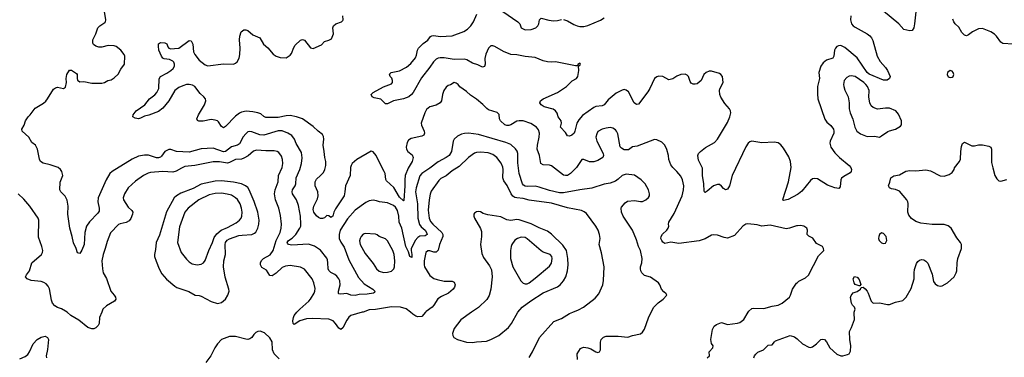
# Model space of a CAD drawing. Header units: inches. Extents: x 1834610 to 2027685, y 642842 to 774116.
# Tile 333 of 632: x 1932317 to 1942044, y 709556 to 712891. Entities that reach past the tile are written whole.
import ezdxf

# ---------------------------------------------------------------- set-up
doc = ezdxf.new("R2010")
doc.units = ezdxf.units.IN
doc.header["$MEASUREMENT"] = 0
for name, color, linetype in [('B9730', 7, 'Continuous'), ('B9731', 7, 'Continuous'), ('B9740', 7, 'Continuous'), ('B9741', 7, 'Continuous')]:
    doc.layers.add(name, color=color, linetype=linetype)

msp = doc.modelspace()

# ---------------------------------------------------------------- linework, layer by layer
at = {"layer": 'B9730', "color": 5}
for points, elevation in [([(1933127.4, 710000), (1933107.4, 709950), (1933102.6, 709890), (1933094, 709870), (1933070, 709847.6), (1933050, 709837.6), (1933030, 709836.9), (1932990, 709849.7), (1932901.6, 709921.6), (1932821.6, 709970), (1932785.1, 710000)], 480), ([(1935700.2, 710000), (1935590, 709969.6), (1935570, 709953.6), (1935550, 709923.6), (1935510, 709846.6), (1935490, 709831.6), (1935470, 709843.5), (1935438.7, 709890), (1935414.5, 709914.5), (1935370, 709932.7), (1935210, 709939.4), (1935150, 709936), (1935084.1, 709915.9), (1935030, 709878.4), (1935019.6, 709890), (1935014.6, 709914.6), (1935021, 709950), (1935029.9, 709970.1), (1935056.6, 710000)], 480), ([(1936326.7, 710000), (1936290, 709959.7), (1936250, 709956.9), (1936230, 709963.5), (1936201.1, 709981.1), (1936178, 710000)], 480), ([(1936781.5, 710000), (1936675.1, 709924.9), (1936610, 709840.9), (1936592.2, 709790), (1936595.8, 709770), (1936606, 709750), (1936641, 709730), (1936730, 709704.4), (1936790, 709702.4), (1936830, 709709.2), (1936930, 709714.9), (1936970, 709730.2), (1937050, 709772.3), (1937146, 709850), (1937177.2, 709890), (1937238.1, 710000)], 520), ([(1937350, 709553.4), (1937382.2, 709610), (1937451.9, 709750), (1937593.5, 709910), (1937670, 709939.2), (1937750, 709986.8), (1937781.4, 710000)], 480), ([(1937826.8, 709533.2), (1937824, 709590), (1937858.4, 709641.6), (1937869.6, 709650.3), (1937890, 709655.8), (1937930, 709650.3), (1937959.9, 709639.9), (1938010, 709608.2), (1938030, 709603.8), (1938044, 709610), (1938056.2, 709630), (1938054.2, 709705.8), (1938062, 709730), (1938085.7, 709754.3), (1938110, 709764.9), (1938230, 709765.3), (1938325.6, 709754.4), (1938370, 709770.8), (1938451.6, 709788.4), (1938470, 709802.8), (1938490, 709834.8), (1938530, 709944), (1938557.1, 710000)], 460), ([(1939110, 709551.3), (1939132.3, 709570), (1939129.4, 709610), (1939166, 709650), (1939166.6, 709670), (1939152.4, 709692.4), (1939146.2, 709730), (1939162.6, 709830), (1939178, 709862), (1939201.4, 709878.5), (1939250, 709899.5), (1939310, 709880.7), (1939408.5, 709891.5), (1939430, 709898.7), (1939469.5, 709930), (1939512.6, 710000)], 440), ([(1932318.6, 709541.4), (1932370, 709563.1), (1932396.6, 709583.4), (1932414.7, 709610), (1932449.8, 709690), (1932490, 709730.5), (1932530, 709755.5), (1932570, 709762.8), (1932592.5, 709752.5), (1932600.7, 709730), (1932592.8, 709632.8), (1932580.3, 709570), (1932583.1, 709550)], 480), ([(1934881.7, 709541.7), (1934829.8, 709590), (1934815.7, 709630), (1934812.4, 709710), (1934790, 709748.2), (1934736.3, 709796.3), (1934694, 709814), (1934670, 709811.2), (1934650, 709800.5), (1934630, 709781.6), (1934609.4, 709750.6), (1934590, 709736.8), (1934570, 709732.8), (1934550, 709735.3), (1934450, 709761), (1934390, 709760.5), (1934310, 709731), (1934271.5, 709690), (1934246, 709650), (1934206.2, 709570), (1934156.9, 709503.1)], 520), ([(1939569.7, 709550), (1939576.3, 709570), (1939590, 709588.2), (1939610, 709606.7), (1939663.7, 709630), (1939710, 709676.3), (1939750, 709678), (1939772.3, 709710), (1939782.5, 709717.5), (1939930, 709770.3), (1939970, 709757.1), (1939997.5, 709737.5), (1940000, 709735.2)], 420)]:
    msp.add_lwpolyline(points, dxfattribs=dict(at, elevation=elevation))
at = {"layer": 'B9731', "color": 5}
for points, elevation in [([(1938557.1, 710000), (1938581.3, 710050), (1938625.5, 710094.5), (1938675.1, 710130), (1938709, 710170), (1938704, 710184), (1938681.5, 710201.5), (1938657.2, 710230), (1938642.7, 710270), (1938629.2, 710290), (1938550, 710346), (1938490, 710364.4), (1938463.5, 710390), (1938452.8, 710410), (1938449.7, 710430), (1938451.1, 710450), (1938464.7, 710490), (1938466.4, 710530), (1938450, 710609.3), (1938429.9, 710649.9), (1938410, 710714.5), (1938370.7, 710810.7), (1938278, 710950), (1938262, 710990), (1938258.7, 711030), (1938262, 711038), (1938299.4, 711080.6), (1938322.5, 711097.5), (1938390, 711106), (1938450, 711094.3), (1938470, 711096), (1938503.7, 711110), (1938530, 711134), (1938537.4, 711150), (1938538.3, 711170), (1938528.5, 711210), (1938496, 711270), (1938455.4, 711310), (1938390, 711353.8), (1938310, 711364.8), (1938270, 711350.9), (1938230, 711314.3), (1938203.4, 711296.6), (1938150, 711275.8), (1938090, 711265.4), (1937970, 711224.8), (1937850, 711208.9), (1937690, 711179.4), (1937650, 711181.5), (1937550, 711203), (1937450, 711236.5), (1937410, 711245.5), (1937330, 711242), (1937310, 711245), (1937294.6, 711254.6), (1937285, 711270), (1937252.8, 711370), (1937237.1, 711477.1), (1937237.2, 711570), (1937231.5, 711591.5), (1937215.7, 711615.7), (1937170, 711656.3), (1937118.8, 711678.8), (1936850, 711757.3), (1936751.4, 711768.6), (1936712.7, 711767.3), (1936680.5, 711759.5), (1936641.6, 711738.4), (1936610.4, 711710), (1936600.3, 711690), (1936582.4, 711590), (1936559.1, 711550), (1936530, 711528), (1936450, 711487.7), (1936370, 711424.1), (1936290, 711370.8), (1936271.5, 711348.5), (1936234.7, 711230), (1936228.5, 711190), (1936247.4, 711070), (1936251, 710930), (1936268, 710868), (1936284.8, 710844.8), (1936322.3, 710810), (1936337.2, 710790), (1936343.7, 710770), (1936323.4, 710756.6), (1936270, 710752), (1936250, 710738.7), (1936225.1, 710710), (1936186.2, 710626.2), (1936183.1, 710610), (1936192.7, 710570), (1936190, 710541.2), (1936170, 710552.3), (1936157.2, 710597.3), (1936131.5, 710651.5), (1936092, 710830), (1936065.7, 710890), (1936063.2, 710950), (1936050, 711006.6), (1936030, 711038), (1936010, 711056.5), (1935950, 711083.1), (1935871.2, 711091.2), (1935842.5, 711102.5), (1935810, 711107.6), (1935770, 711102.4), (1935736, 711084), (1935630.4, 711010), (1935555.7, 710924.3), (1935484.2, 710810), (1935472.4, 710770), (1935472.6, 710730), (1935490, 710694), (1935523.5, 710643.5), (1935570, 710518.3), (1935664.5, 710344.5), (1935721.2, 710281.2), (1935805.5, 710230), (1935827.3, 710210), (1935822.8, 710197.2), (1935812, 710190), (1935750, 710180.5), (1935670, 710176.9), (1935630, 710164.8), (1935590, 710168.8), (1935550, 710185.4), (1935490, 710178.4), (1935470, 710181.2), (1935466, 710186), (1935466.6, 710210), (1935484, 710270), (1935481.1, 710310), (1935471.2, 710330), (1935450, 710355.8), (1935430, 710372.4), (1935390, 710393.7), (1935371.5, 710411.5), (1935363.7, 710430), (1935362.8, 710490), (1935357.4, 710517.4), (1935350, 710534), (1935290, 710613.8), (1935230, 710654), (1935171.7, 710671.7), (1935004.2, 710664.2), (1934973.2, 710670), (1934963.3, 710683.3), (1934960.5, 710690), (1934973.6, 710710), (1935010, 710733.2), (1935046.2, 710770), (1935086.4, 710830), (1935093.5, 710850), (1935096, 710870), (1935090.7, 710950), (1935070, 711054), (1935052.6, 711110), (1935013.7, 711170), (1935008.5, 711190), (1935012.4, 711210), (1935038.3, 711250), (1935044.4, 711270), (1935049.8, 711330), (1935084.8, 711410), (1935102.2, 711470), (1935107.6, 711527.6), (1935099.8, 711579.8), (1935050, 711667.3), (1935031.4, 711711.4), (1935005.5, 711745.5), (1934965.1, 711770), (1934910, 711792.4), (1934870, 711792.9), (1934729.9, 711749.9), (1934690, 711754.4), (1934610, 711783.5), (1934590, 711787.1), (1934570, 711781.7), (1934550, 711764.7), (1934526.5, 711733.5), (1934490, 711662.7), (1934470, 711651.5), (1934410, 711633.2), (1934350, 711587), (1934330, 711586.9), (1934230, 711620.2), (1934110, 711614.4), (1933990, 711581.8), (1933867.5, 711587.5), (1933810, 711608), (1933790, 711609.6), (1933750, 711589.6), (1933718.2, 711541.8), (1933708.2, 711531.8), (1933690, 711524.8), (1933670, 711526), (1933590, 711553.3), (1933550, 711553.8), (1933490, 711541), (1933430, 711514.3), (1933230, 711389.8), (1933208.9, 711371.1), (1933171.9, 711310), (1933093.1, 711130), (1933090.3, 711090), (1933102.6, 711030), (1933101.3, 710998.7), (1933090, 710979.3), (1933006.7, 710893.3), (1932978.9, 710850), (1932960.9, 710790), (1932953.4, 710670), (1932930, 710614), (1932910, 710582), (1932890, 710588), (1932876, 710630), (1932847.7, 710687.7), (1932836.9, 710750), (1932814, 710830), (1932793.1, 710970), (1932796.1, 711050), (1932787, 711107), (1932765.8, 711145.8), (1932722.4, 711190), (1932712.6, 711210), (1932715.8, 711284.2), (1932742.7, 711350), (1932734, 711390), (1932722, 711410), (1932698, 711430), (1932618.3, 711458.3), (1932550, 711474), (1932522, 711490), (1932512.9, 711512.9), (1932493.2, 711610), (1932474, 711650), (1932437.2, 711677.2), (1932409, 711730), (1932342, 711790), (1932338, 711810), (1932362, 711850), (1932375.3, 711890), (1932402, 711930), (1932422, 711950), (1932470, 712016), (1932553.1, 712066.9), (1932574.5, 712085.5), (1932592.8, 712107.2), (1932650, 712202.8), (1932670, 712217.3), (1932690, 712222.8), (1932750, 712211), (1932770, 712224.7), (1932780.9, 712270), (1932778, 712310), (1932783.7, 712350), (1932810, 712391), (1932830, 712390.8), (1932877.6, 712357.6), (1932884, 712350), (1932884.9, 712310), (1932890, 712292), (1932910, 712277.3), (1932950, 712278.4), (1933030, 712263.8), (1933130, 712263.8), (1933154, 712270), (1933189.7, 712290.3), (1933222, 712298), (1933250, 712316.3), (1933290, 712353), (1933316.6, 712403.4), (1933352.6, 712450), (1933354.7, 712530), (1933348.2, 712548.2), (1933318, 712590), (1933270, 712627), (1933250, 712633.3), (1933190, 712634.3), (1933130, 712618.4), (1933098.6, 712618.6), (1933069.2, 712629.2), (1933046.6, 712646.6), (1933040.2, 712660.2), (1933039.3, 712690), (1933069.2, 712750), (1933089.4, 712810), (1933109.6, 712830), (1933157.7, 712862.3), (1933164, 712870), (1933168.7, 712890), (1933154.8, 712970)], 460), ([(1937090, 712970.2), (1937239.3, 712870), (1937257.1, 712850), (1937270.8, 712810), (1937310, 712790.4), (1937370, 712793.4), (1937416.2, 712810), (1937436.3, 712830), (1937446.3, 712850), (1937452.1, 712887.9), (1937470, 712906.8), (1937545.8, 712885.8), (1937590, 712879.6), (1937630, 712881.3), (1937670, 712892.3)], 420), ([(1940000, 710853.8), (1939990, 710852.7), (1939922, 710830), (1939890, 710824.5), (1939730, 710862.2), (1939650, 710851), (1939602.8, 710862.8), (1939510, 710875.1), (1939490, 710869.7), (1939461.3, 710850), (1939379.8, 710760.2), (1939310, 710734), (1939277.8, 710737.8), (1939210, 710761.3), (1939170, 710767), (1939150, 710762.7), (1939090, 710726), (1939030, 710704.5), (1938830, 710678.9), (1938750, 710692), (1938690, 710681.2), (1938670, 710694), (1938659.3, 710710), (1938652.3, 710730), (1938652.7, 710750), (1938666.5, 710773.5), (1938709.2, 710810), (1938723.7, 710830), (1938729.2, 710850), (1938725.2, 710870), (1938729, 710890), (1938783.6, 710976.4), (1938862.3, 711150), (1938876.5, 711210), (1938878.5, 711250), (1938866.4, 711310), (1938850, 711345.1), (1938810, 711391.8), (1938769.5, 711430), (1938750, 711457.2), (1938731.5, 711510), (1938727.8, 711547.8), (1938709.6, 711609.7), (1938689.7, 711649.7), (1938661.2, 711681.2), (1938610, 711705.2), (1938590, 711706), (1938417.3, 711642.7), (1938370, 711633.3), (1938330, 711605.6), (1938290, 711603.6), (1938260.8, 711620.8), (1938250, 711634), (1938224.6, 711764.6), (1938213.6, 711790), (1938202.2, 711802.3), (1938177.5, 711817.5), (1938150, 711824.7), (1938110, 711820.5), (1938070.2, 711809.8), (1938030, 711784.5), (1938017.3, 711762.7), (1938010.3, 711730), (1938019.6, 711690), (1938082.3, 711570), (1938085.7, 711550), (1938078.4, 711530), (1938030, 711499.2), (1937990, 711486.8), (1937946.1, 711486.1), (1937890, 711509.3), (1937870, 711509.2), (1937817.8, 711430), (1937759.6, 711370), (1937730, 711352.8), (1937710, 711350.8), (1937690, 711355.3), (1937570, 711448.2), (1937550, 711455.1), (1937490, 711457.4), (1937466, 711470), (1937451.1, 711548.9), (1937428.7, 711610), (1937432.3, 711650), (1937450.7, 711730), (1937453, 711770), (1937442.7, 711802.7), (1937422.6, 711830), (1937365.9, 711865.9), (1937290, 711890.6), (1937250, 711892.2), (1937230, 711886.6), (1937170, 711850.8), (1937150, 711845.4), (1937130, 711845.4), (1937110, 711852.9), (1937066.9, 711890), (1937056.9, 711910), (1937052.7, 711952.7), (1937035.3, 711975.3), (1936950, 712000.7), (1936932.3, 712012.3), (1936894.1, 712054.1), (1936830, 712105.4), (1936770, 712144.7), (1936730, 712182.9), (1936666.5, 712226.5), (1936650, 712249), (1936630, 712265.2), (1936610, 712268.7), (1936574.4, 712245.6), (1936550, 712239), (1936530, 712222.7), (1936506.7, 712190), (1936493.7, 712150), (1936484.9, 712090), (1936471.8, 712070), (1936430, 712045.3), (1936369.3, 712030.7), (1936336.5, 712003.5), (1936319.5, 711970), (1936284.9, 711870), (1936287, 711850), (1936312.4, 711790), (1936316.1, 711770), (1936310, 711749.5), (1936290, 711738.9), (1936183.9, 711716.1), (1936159.9, 711700.1), (1936143.9, 711676.1), (1936134.4, 711630), (1936138.4, 711610), (1936150.6, 711590), (1936195.4, 711555.4), (1936205.3, 711530), (1936194, 711490), (1936156.6, 711423.4), (1936126.7, 711350), (1936121.1, 711310), (1936123, 711250), (1936113.8, 711106.2), (1936110, 711102.7), (1936070, 711138), (1936013.6, 711233.6), (1935939.9, 711299.9), (1935933, 711313), (1935926.6, 711370), (1935919.3, 711390), (1935886.7, 711446.7), (1935837.4, 711550), (1935810, 711583.7), (1935790, 711592.7), (1935646.7, 711510), (1935601.7, 711470), (1935590.3, 711450), (1935586.4, 711430), (1935582, 711350), (1935537.3, 711250), (1935530.8, 711190), (1935521.3, 711150), (1935437.9, 711022.1), (1935421.6, 710990), (1935410, 710949.2), (1935390, 710937.2), (1935370, 710952.7), (1935350, 710957.2), (1935327.5, 710932.5), (1935310, 710926), (1935290, 710927.3), (1935270, 710936.2), (1935250, 710953.6), (1935222.8, 710990), (1935214.9, 711014.9), (1935222.2, 711050), (1935258, 711122), (1935266.3, 711150), (1935262.9, 711190), (1935236, 711250), (1935236.9, 711290), (1935250, 711316.4), (1935290, 711350.3), (1935318, 711382), (1935332.9, 711410), (1935342.8, 711450), (1935341.6, 711490), (1935330.7, 711530), (1935326.8, 711590), (1935313.8, 711650), (1935320.4, 711710), (1935318.2, 711738.2), (1935310, 711758), (1935267, 711790), (1935216.6, 711836.6), (1935110, 711909.8), (1935052.1, 711932.1), (1934990, 711944.1), (1934950, 711940.7), (1934870, 711923.9), (1934750, 711923.1), (1934730, 711933.3), (1934699.4, 711959.4), (1934671.5, 711971.5), (1934621.4, 711981.4), (1934554.5, 711985.5), (1934510, 711978.5), (1934490, 711968.3), (1934450, 711936.4), (1934350, 711834.3), (1934330, 711823.6), (1934310, 711836), (1934281.4, 711881.5), (1934270, 711891.8), (1934250, 711899.6), (1934210, 711905.6), (1934130, 711889.7), (1934088.1, 711888.1), (1934074.8, 711894.8), (1934067, 711910), (1934083, 711950), (1934142, 712050), (1934155.6, 712090), (1934152, 712110), (1934138, 712130), (1934100.8, 712160.8), (1934047, 712230), (1934023.7, 712243.7), (1933990, 712250.9), (1933964.7, 712250), (1933930, 712238.3), (1933890, 712219.2), (1933850.3, 712190), (1933792.2, 712087.8), (1933730, 712018), (1933690, 711983.7), (1933592.1, 711947.9), (1933550, 711938), (1933510, 711917), (1933490, 711912.3), (1933458, 711918), (1933435.3, 711930), (1933439.3, 711950), (1933467.3, 711990), (1933552.7, 712050), (1933598.4, 712110), (1933652.9, 712147.1), (1933671.6, 712170), (1933691.3, 712210), (1933695.1, 712304.9), (1933709.4, 712330), (1933770, 712361.3), (1933810, 712388.4), (1933834, 712410), (1933845.6, 712430), (1933846, 712450), (1933839.6, 712470), (1933830, 712482), (1933797.1, 712497.1), (1933743.7, 712503.7), (1933729.8, 712509.8), (1933717.6, 712530), (1933692, 712590), (1933688.2, 712628.2), (1933690, 712651), (1933710, 712666.8), (1933750, 712661), (1933770, 712651), (1933782, 712622), (1933792, 712610), (1933810, 712604), (1933845.2, 712605.2), (1933890, 712610.6), (1933990, 712684.9), (1934010, 712682.8), (1934027.2, 712647.2), (1934034, 712574), (1934047.4, 712547.4), (1934089.4, 712489.4), (1934150, 712443.7), (1934174.6, 712434.6), (1934330, 712455.9), (1934428.3, 712451.7), (1934450, 712460.4), (1934466, 712474), (1934485.1, 712510), (1934492.1, 712547.9), (1934495.1, 712610), (1934489.7, 712690.3), (1934491.6, 712728.4), (1934506, 712770), (1934530, 712790.8), (1934550, 712790.7), (1934570, 712784), (1934620.6, 712740.6), (1934690, 712710.5), (1934726.8, 712650), (1934770, 712614), (1934820.7, 712550), (1934850, 712530.6), (1934890, 712518), (1934950, 712514), (1934990, 712538.8), (1935003.6, 712556.4), (1935024, 712616), (1935039.7, 712640.3), (1935090, 712687.7), (1935110, 712695.5), (1935130, 712687.3), (1935190, 712611), (1935215.5, 712604.5), (1935297.5, 712642.5), (1935330, 712674.8), (1935372.5, 712687.5), (1935398, 712702), (1935417.2, 712750), (1935409.5, 712809.5), (1935417.2, 712830), (1935442, 712850), (1935498, 712870), (1935510, 712882), (1935513.2, 712890), (1935509.2, 712930)], 440), ([(1940000, 711163.3), (1939910, 711116), (1939863.6, 711103.6), (1939854, 711110), (1939854.6, 711114.6), (1939911.4, 711288.6), (1939937.1, 711430), (1939931.9, 711490), (1939915.2, 711535.2), (1939862.8, 711622.8), (1939834.9, 711654.9), (1939810, 711672.7), (1939770, 711680.9), (1939650, 711674.5), (1939550, 711689.6), (1939530, 711683.6), (1939513, 711670), (1939490, 711635.1), (1939355.3, 711350), (1939330, 711249), (1939310, 711216), (1939290, 711209.4), (1939270, 711222.7), (1939250, 711246.6), (1939230, 711262), (1939210, 711263.6), (1939170, 711248.2), (1939110, 711195.6), (1939090, 711182.9), (1939085.1, 711185.1), (1939078.4, 711198.4), (1939075.4, 711270), (1939062.8, 711350), (1939063.3, 711423.3), (1939024.2, 711504.2), (1939016.9, 711550), (1939024.2, 711570), (1939043.6, 711590), (1939093, 711627), (1939180.9, 711679.1), (1939210.4, 711709.6), (1939310, 711875.8), (1939333.6, 711930), (1939342, 711970), (1939339.8, 711990), (1939329.8, 712009.8), (1939282.9, 712062.9), (1939244.1, 712124.1), (1939235.1, 712150), (1939229.6, 712190), (1939233.1, 712206.9), (1939265.2, 712270), (1939261.2, 712330), (1939244, 712350), (1939230, 712358), (1939150, 712382), (1939130, 712382), (1939098.8, 712370), (1939077.3, 712350), (1939050.4, 712289.6), (1939010, 712256), (1938990, 712252.3), (1938970, 712255.1), (1938950, 712265.2), (1938940.1, 712280.1), (1938924.5, 712330), (1938910, 712342.9), (1938890, 712351.1), (1938850, 712349.6), (1938810, 712331.5), (1938770, 712306), (1938730, 712296.9), (1938670, 712327.8), (1938630, 712331.6), (1938610, 712326.6), (1938590, 712309.2), (1938543.1, 712210), (1938522.2, 712177.8), (1938430, 712057.6), (1938410, 712051.8), (1938388.8, 712068.8), (1938330, 712177.2), (1938310, 712196), (1938290, 712201.2), (1938270, 712196), (1938210, 712164.5), (1938130, 712098), (1938090, 712048.3), (1938070, 712040.4), (1938010, 712032), (1937990, 712023.5), (1937876.6, 711943.4), (1937839.7, 711900.3), (1937821, 711870), (1937802.6, 711790), (1937794, 711770), (1937770.4, 711750), (1937750, 711740.5), (1937730, 711742), (1937710, 711777), (1937661.2, 711830), (1937669.3, 711870), (1937665.2, 711890), (1937637, 711930), (1937626.2, 711966.2), (1937611.2, 711991.2), (1937586.3, 712006.3), (1937497.2, 712030), (1937469.2, 712050), (1937456, 712070), (1937463.7, 712090), (1937489.2, 712110), (1937630, 712172.2), (1937718, 712230), (1937773.9, 712286.1), (1937819.5, 712310), (1937829.4, 712330), (1937839.3, 712390), (1937838, 712430), (1937842, 712438), (1937850, 712438), (1937857.2, 712450), (1937850, 712462), (1937832, 712450), (1937834, 712446), (1937830, 712446), (1937824.7, 712435.3), (1937806.8, 712433.2), (1937610, 712475.4), (1937570, 712471.2), (1937530, 712473.4), (1937490, 712484), (1937410, 712518.5), (1937310, 712526), (1937230, 712542.9), (1937170, 712545.6), (1937096.4, 712576.4), (1937010, 712625.7), (1936990, 712631.9), (1936970, 712630.9), (1936948.7, 712610), (1936922.6, 712550), (1936913, 712507), (1936914.9, 712450), (1936910, 712426.6), (1936890, 712421.3), (1936844.4, 712444.4), (1936790, 712462), (1936733.3, 712493.3), (1936710, 712499.1), (1936610, 712495.9), (1936510, 712514.5), (1936470, 712515.3), (1936450, 712510.8), (1936430, 712501.4), (1936404.4, 712475.6), (1936370, 712422), (1936285.1, 712314.9), (1936206, 712170), (1936188.5, 712150), (1936161.6, 712130), (1936110, 712109.7), (1936010.3, 712089.7), (1935950, 712058), (1935930, 712058), (1935884, 712104), (1935820.2, 712120.2), (1935798, 712130), (1935788, 712150), (1935808, 712170), (1935910, 712226), (1935990, 712258), (1935999, 712270), (1935999, 712290), (1935992.9, 712312.9), (1935978, 712330), (1935970, 712352), (1935988, 712370), (1936070, 712383.8), (1936137.1, 712422.9), (1936180.9, 712459.1), (1936227.1, 712512.9), (1936238.3, 712541.7), (1936247, 712590), (1936257.2, 712610), (1936304.2, 712655.8), (1936350, 712688.8), (1936376.6, 712723.4), (1936390, 712732), (1936407.2, 712732.8), (1936470, 712723), (1936590, 712731), (1936705.6, 712774.4), (1936741.7, 712798.3), (1936774.7, 712830), (1936800.4, 712870), (1936834.7, 712945.2)], 420), ([(1937690, 712893.2), (1937730, 712878), (1937790, 712842.2), (1937824.9, 712830), (1937850, 712823.2), (1937890, 712824.1), (1937930, 712833), (1938054.6, 712885.4), (1938089.7, 712910)], 420), ([(1935056.6, 710000), (1935083.4, 710030), (1935173.7, 710110), (1935191.1, 710130), (1935228, 710190), (1935234.3, 710210), (1935235.2, 710235.2), (1935224, 710290), (1935208, 710330), (1935130, 710425.1), (1935090, 710444.7), (1934990, 710462.6), (1934944.2, 710455.8), (1934910, 710442.4), (1934850, 710386.6), (1934810, 710359.5), (1934790, 710365.2), (1934756.4, 710416.4), (1934710, 710444), (1934696.2, 710470), (1934696.8, 710490), (1934706.5, 710513.5), (1934725.3, 710530), (1934790.8, 710569.2), (1934822.8, 710610), (1934851.6, 710708.4), (1934889.2, 710790), (1934900.2, 710830), (1934903.4, 710870), (1934895.4, 710955.4), (1934877.3, 711030), (1934844.4, 711110), (1934835, 711170), (1934841.9, 711210), (1934870.6, 711290), (1934874.8, 711350), (1934911.6, 711430), (1934918.4, 711470), (1934914, 711510), (1934903.7, 711543.7), (1934878.5, 711578.5), (1934859.3, 711590), (1934830, 711596.1), (1934750, 711596), (1934657.5, 711602.5), (1934628, 711592), (1934572.9, 711547.1), (1934530, 711521.2), (1934510, 711514.4), (1934450, 711508.5), (1934390, 711479.3), (1934370, 711474), (1934290, 711487.8), (1934230, 711487.5), (1934049, 711451), (1933950, 711439), (1933915, 711425), (1933864.6, 711395.4), (1933830, 711385), (1933730, 711390.5), (1933610, 711381.8), (1933585.7, 711374.3), (1933540.3, 711350), (1933462.9, 711297.1), (1933387.9, 711230), (1933353.6, 711170), (1933340.8, 711130), (1933344, 711110), (1933390, 711037.6), (1933426.6, 711006.6), (1933434.9, 710990), (1933431.4, 710970), (1933414.4, 710925.6), (1933397.4, 710902.6), (1933370, 710885.6), (1933310, 710874.2), (1933293.9, 710866.1), (1933215.4, 710784.6), (1933180, 710700), (1933163, 710630), (1933141.8, 710570), (1933129.2, 710510), (1933134, 710430), (1933143.2, 710390), (1933174.8, 710334.8), (1933217.8, 710210), (1933251.7, 710170), (1933264.2, 710150), (1933268.5, 710130), (1933254.4, 710110), (1933175.8, 710064.2), (1933139.5, 710030), (1933127.4, 710000)], 480), ([(1937781.4, 710000), (1937836.7, 710023.3), (1937888.6, 710051.4), (1938001.7, 710138.3), (1938037.4, 710182.6), (1938078.5, 710270), (1938085.9, 710314.1), (1938089.8, 710450), (1938066, 710586), (1938043.1, 710670), (1938051.8, 710730), (1938045.7, 710770), (1938033.3, 710810), (1938010, 710849.6), (1937916, 710976), (1937893.8, 710993.8), (1937865.8, 711005.8), (1937730, 711033.7), (1937570, 711079.2), (1937350, 711107.1), (1937290, 711122.9), (1937230, 711129.3), (1937210, 711135.8), (1937190, 711149), (1937173.7, 711170), (1937131.9, 711251.9), (1937098.8, 711298.8), (1937090.6, 711330), (1937094.1, 711410), (1937090, 711434.5), (1937073.5, 711473.5), (1937030.8, 711530), (1936990, 711559.1), (1936945.6, 711574.4), (1936870, 711582.9), (1936830, 711578.4), (1936810, 711570.8), (1936750, 711529.8), (1936658.2, 711441.8), (1936590, 711398.3), (1936530, 711348.2), (1936479.2, 711320.8), (1936456.7, 711303.3), (1936382.6, 711197.4), (1936372.3, 711167.7), (1936362, 711110), (1936353.5, 711010), (1936361.4, 710930), (1936377.2, 710897.2), (1936398.4, 710870), (1936487.4, 710790), (1936496.8, 710770), (1936496.6, 710750), (1936465.8, 710670), (1936450, 710613.6), (1936439.4, 710600.6), (1936430, 710593.1), (1936410, 710592.8), (1936370, 710607.3), (1936350, 710606.9), (1936330.3, 710590), (1936313.2, 710510), (1936312.2, 710470), (1936316.2, 710450), (1936370, 710363.1), (1936410, 710334.7), (1936443.1, 710323.1), (1936510, 710309.3), (1936590, 710306.9), (1936610, 710296.5), (1936619.3, 710270), (1936613.2, 710250), (1936599.4, 710230), (1936553.7, 710190), (1936484.2, 710155.8), (1936448, 710131.9), (1936409.4, 710070), (1936391.7, 710050), (1936333, 710007), (1936326.7, 710000)], 480), ([(1932785.1, 710000), (1932770, 710012.4), (1932730, 710033.3), (1932690, 710047.3), (1932664.6, 710064.6), (1932642.4, 710090), (1932630, 710119), (1932612.9, 710232.9), (1932599.2, 710259.2), (1932580, 710280), (1932555.8, 710295.8), (1932530, 710304.2), (1932430, 710313.7), (1932392.7, 710330), (1932375.1, 710350), (1932384.2, 710370), (1932414.7, 710410), (1932438.9, 710490), (1932531.6, 710570), (1932542.4, 710590), (1932546.3, 710610), (1932537.7, 710650), (1932502.4, 710742.4), (1932507.8, 710910), (1932499.6, 710930), (1932418, 711050), (1932359, 711119), (1932302.4, 711170)], 480), ([(1937238.1, 710000), (1937238.8, 710001.2), (1937279.5, 710050), (1937365.2, 710114.8), (1937490, 710193), (1937630, 710250.2), (1937657.6, 710270), (1937690.8, 710310), (1937713.6, 710350), (1937729, 710411), (1937734.4, 710470), (1937733.5, 710530), (1937719, 710610), (1937683.4, 710663.4), (1937570, 710770.7), (1937530, 710802.5), (1937450, 710834.2), (1937370, 710872.8), (1937250, 710914.4), (1937230, 710916.5), (1937170, 710908), (1937130, 710914.4), (1937070, 710942.9), (1936943.3, 710963.3), (1936896.6, 710976.6), (1936870, 710992), (1936850, 710995.1), (1936830, 710992.7), (1936810, 710979), (1936804.9, 710970), (1936804.9, 710950), (1936810.7, 710930), (1936868.8, 710828.8), (1936878.9, 710798.9), (1936879, 710750), (1936868.3, 710670), (1936882.4, 710582.4), (1936900.2, 710540.2), (1936960, 710460), (1936979, 710419), (1936985.2, 710350), (1936970.9, 710229.1), (1936954.5, 710165.5), (1936931.9, 710128.1), (1936851, 710049), (1936781.5, 710000)], 520), ([(1939512.6, 710000), (1939518.7, 710010), (1939550, 710037.6), (1939570, 710041.3), (1939670, 710037.7), (1939750, 710060.2), (1939810, 710071.2), (1939849.6, 710090), (1939921.2, 710150), (1939932.7, 710170), (1939952.7, 710230), (1939991.5, 710288.5), (1940000, 710295.2)], 440), ([(1936178, 710000), (1936135, 710035.1), (1936078, 710050), (1935990, 710052.9), (1935831, 710029), (1935770, 710025.6), (1935710, 710002.7), (1935700.2, 710000)], 480)]:
    msp.add_lwpolyline(points, dxfattribs=dict(at, elevation=elevation))
for points, elevation in [([(1934310, 711298.8), (1934250, 711295), (1934110, 711265.7), (1934030, 711223.4), (1933910, 711176.8), (1933866, 711150), (1933842.8, 711130), (1933767.2, 710992.8), (1933698.1, 710761.9), (1933664, 710690), (1933658.5, 710621.5), (1933648.9, 710570), (1933650.3, 710550), (1933664.5, 710504.5), (1933694.6, 710430), (1933720.5, 710380.5), (1933767, 710327), (1933850, 710257), (1933870, 710244.6), (1933986.9, 710206.9), (1934050, 710170.4), (1934090, 710167), (1934110, 710160.3), (1934210, 710108.2), (1934270, 710088.2), (1934310, 710098), (1934349.4, 710130), (1934375.1, 710170), (1934386.3, 710210), (1934384.7, 710230), (1934347.3, 710347.3), (1934329.9, 710449.9), (1934333.7, 710510), (1934349.9, 710570), (1934346.7, 710670), (1934350.5, 710690), (1934367, 710713), (1934390, 710726.6), (1934482.7, 710757.3), (1934516.3, 710763.7), (1934610, 710769.5), (1934638.2, 710781.8), (1934650, 710791.6), (1934669.8, 710830), (1934679.9, 710870), (1934683.7, 710910), (1934670, 710989.5), (1934634.6, 711094.6), (1934585.6, 711210), (1934570, 711232.3), (1934547.2, 711250), (1934508.2, 711268.2), (1934430, 711284.2)], 520), ([(1934310, 711176.1), (1934250, 711173.2), (1934190, 711160.6), (1934088.6, 711111.4), (1933982, 711030), (1933948.4, 710990), (1933895.9, 710844.1), (1933876.9, 710690), (1933911.5, 710591.5), (1933964.8, 710524.8), (1933990, 710499.5), (1934019.9, 710479.9), (1934070, 710469), (1934110, 710475.8), (1934131.6, 710490), (1934150, 710513.4), (1934184.4, 710610), (1934221.8, 710690), (1934239.4, 710740.6), (1934264, 710776), (1934307.4, 710812.6), (1934370, 710838.5), (1934457.3, 710882.7), (1934489.8, 710910), (1934504.5, 710930), (1934510.8, 710950), (1934513.6, 710990), (1934508.2, 711030), (1934495, 711070), (1934470, 711112.8), (1934450, 711131.6), (1934410, 711156.2), (1934368.6, 711168.6)], 540), ([(1935730, 710778.7), (1935710, 710772), (1935690.2, 710749.8), (1935680.8, 710730), (1935675.2, 710704.8), (1935679.7, 710670), (1935730, 710582.4), (1935810, 710482.4), (1935840.8, 710430), (1935870, 710405.8), (1935910, 710392.6), (1935950, 710396.9), (1935990, 710407.7), (1936011.8, 710428.2), (1936018.9, 710450), (1936021.7, 710510), (1936015.5, 710570), (1936003.1, 710610), (1935950, 710706.6), (1935930, 710725.1), (1935870, 710747.8), (1935850, 710766.3), (1935832.9, 710772.9)], 480), ([(1937270, 710742.8), (1937234.9, 710730), (1937210, 710711.1), (1937179.6, 710670), (1937171.4, 710650), (1937164.4, 710610), (1937166.2, 710530), (1937190.2, 710450), (1937269.2, 710310), (1937290, 710288), (1937310, 710280.2), (1937330, 710282), (1937350, 710291.8), (1937410, 710338), (1937550, 710457.1), (1937570, 710484), (1937577.7, 710530), (1937574, 710550), (1937558, 710570), (1937490, 710594.3), (1937470, 710606.3), (1937330, 710726.2), (1937310, 710737.6)], 540)]:
    msp.add_lwpolyline(points, close=True, dxfattribs=dict(at, elevation=elevation))
at = {"layer": 'B9740', "color": 5, "elevation": 420}
msp.add_lwpolyline([(1940000, 709735.2), (1940050, 709688.4), (1940114.2, 709654.2), (1940130, 709652.4), (1940150, 709660.3), (1940189.6, 709690), (1940230, 709730.2), (1940250, 709734.4), (1940266.8, 709730), (1940288.7, 709710), (1940319.1, 709650), (1940390, 709587.3), (1940430, 709571), (1940450, 709571), (1940495.5, 709584.5), (1940510, 709591.3), (1940525.2, 709614.8), (1940526.6, 709670), (1940517, 709730), (1940515.4, 709810), (1940535.1, 709850), (1940562.5, 709930), (1940559.3, 709990), (1940562.2, 710000)], dxfattribs=at)
at = {"layer": 'B9741', "color": 5}
for points, elevation in [([(1941168.7, 712968.7), (1941158, 712850), (1941148.9, 712811.1), (1941134.6, 712785.4), (1941110, 712779.7), (1941053.1, 712793.1), (1941000.5, 712850), (1940850, 712976.4)], 420), ([(1940528.6, 712930), (1940523.5, 712890), (1940534.7, 712850), (1940550.8, 712830.8), (1940570, 712817.2), (1940690, 712751.3), (1940716.5, 712730), (1940731.4, 712711.4), (1940743.6, 712683.6), (1940788.6, 712530), (1940816.6, 712476.6), (1940870, 712419.6), (1940889.2, 712390), (1940914.9, 712330), (1940911.3, 712308.7), (1940885.3, 712294.8), (1940850, 712291.9), (1940710, 712351.2), (1940688.7, 712370), (1940590, 712514.2), (1940470, 712616.7), (1940430, 712635.4), (1940406.3, 712633.7), (1940390, 712624.5), (1940376.9, 712610), (1940365.4, 712590), (1940360.8, 712530), (1940350.4, 712510), (1940287.6, 712490), (1940254.9, 712465.1), (1940230.2, 712430), (1940212.1, 712370), (1940218.2, 712310), (1940197.8, 712230), (1940197.4, 712157.4), (1940202.6, 712110), (1940269.5, 711909.5), (1940290, 711878.9), (1940330, 711845.7), (1940356.5, 711810), (1940361.5, 711790), (1940359, 711770), (1940322.6, 711690), (1940321.7, 711670), (1940330.3, 711630), (1940370, 711577), (1940417, 711530), (1940512, 711450), (1940528.7, 711430), (1940535.3, 711410), (1940532.4, 711390), (1940521.1, 711378.9), (1940457.1, 711342.9), (1940436.2, 711323.8), (1940430.3, 711309.7), (1940422, 711238), (1940410, 711224.5), (1940370, 711231.2), (1940297.6, 711257.6), (1940197.1, 711317.1), (1940170, 711321.6), (1940150, 711317.6), (1940130, 711302.9), (1940042.3, 711197.7), (1940010.9, 711169.1), (1940000, 711163.3)], 420), ([(1942130, 712649.8), (1942030, 712654.3), (1942008.8, 712668.8), (1941967.7, 712727.7), (1941947.6, 712747.6), (1941910, 712771), (1941830, 712803), (1941790, 712798.7), (1941730.7, 712770), (1941690, 712739.7), (1941670, 712731.5), (1941650, 712736.9), (1941623.4, 712763.4), (1941596.1, 712816.1), (1941558.7, 712850), (1941544.2, 712870), (1941535.6, 712895.6)], 420), ([(1940562.2, 710000), (1940570.8, 710030), (1940564, 710050), (1940545.1, 710070), (1940534.7, 710090), (1940526.1, 710146.1), (1940530, 710166), (1940550, 710193.4), (1940590, 710206), (1940622.7, 710230), (1940630, 710244.7), (1940650, 710247.7), (1940670, 710232.7), (1940687.6, 710207.6), (1940698.3, 710190), (1940728.8, 710108.8), (1940750, 710089.2), (1940810, 710094), (1940890, 710077.3), (1940910, 710077.3), (1940970, 710099.1), (1941042, 710118), (1941076, 710150), (1941124.1, 710235.9), (1941152, 710330), (1941152.3, 710390), (1941157.5, 710422.5), (1941178, 710482), (1941190, 710502), (1941204.7, 710515.3), (1941230, 710522), (1941250, 710518), (1941270, 710506), (1941290, 710484.7), (1941330, 710378), (1941345.5, 710305.5), (1941361.4, 710281.4), (1941384.7, 710264.7), (1941410, 710258), (1941430, 710263), (1941484, 710290), (1941550, 710350.8), (1941569.6, 710390), (1941573.6, 710410), (1941576.9, 710490), (1941584, 710530), (1941622.2, 710630), (1941620.4, 710670), (1941611, 710690), (1941575.9, 710735.9), (1941518.9, 710830), (1941490, 710855.8), (1941450, 710866.3), (1941330, 710866.9), (1941220.3, 710880.3), (1941170, 710896), (1941126.8, 710926.8), (1941101.1, 710961.1), (1941091, 710990), (1941093.6, 711073.6), (1941092, 711090), (1941082.7, 711110), (1941010, 711197.2), (1940970, 711213.2), (1940930, 711219), (1940909, 711230), (1940899, 711250), (1940913.2, 711286.8), (1940922, 711330), (1940952, 711348), (1941010, 711358.4), (1941070, 711394), (1941110, 711401.7), (1941170, 711396.9), (1941270, 711407.2), (1941316, 711396), (1941410, 711348), (1941450, 711344), (1941500.2, 711359.8), (1941530, 711382), (1941548.7, 711410), (1941553.2, 711426.8), (1941601.2, 711490), (1941610, 711514), (1941613, 711590), (1941620.8, 711639.2), (1941630, 711666), (1941650, 711680.7), (1941724.6, 711644.6), (1941750, 711644.2), (1941790, 711653.1), (1941830, 711653.1), (1941890, 711641.3), (1941910.2, 711630.2), (1941916.5, 711610), (1941918.6, 711478.6), (1941930, 711426), (1941950, 711351), (1941970, 711318.8), (1941990, 711298.8), (1942010, 711294.8), (1942070, 711310.4)], 420), ([(1940000, 710295.2), (1940013.8, 710306.2), (1940080.1, 710339.9), (1940110, 710366.8), (1940210, 710558), (1940262, 710610), (1940259, 710630), (1940248, 710650), (1940190, 710681.2), (1940151, 710731), (1940113.4, 710753.4), (1940096, 710770), (1940099.5, 710810), (1940092.6, 710832.6), (1940062, 710850), (1940030, 710857), (1940000, 710853.8)], 440)]:
    msp.add_lwpolyline(points, dxfattribs=dict(at, elevation=elevation))
for points, elevation in [([(1941510, 712389), (1941484, 712370), (1941478.8, 712350), (1941490, 712327.3), (1941510, 712318.8), (1941530, 712322.8), (1941539, 712330), (1941544, 712350), (1941539, 712370), (1941530, 712382)], 440), ([(1940530, 712335.4), (1940510, 712331.2), (1940490, 712320.5), (1940462, 712290), (1940456.5, 712250), (1940459.5, 712230), (1940470, 712194.8), (1940501.3, 712130), (1940512.4, 712070), (1940512.7, 712010), (1940520.5, 711970), (1940547.2, 711907.2), (1940568.7, 711830), (1940588.5, 711790), (1940623.4, 711763.4), (1940690, 711738), (1940761.4, 711741.4), (1940810, 711731.3), (1940830, 711742.8), (1940893.8, 711786.2), (1940910, 711794), (1940970, 711807.7), (1941019.7, 711840.3), (1941027.6, 711852.4), (1941027.6, 711890), (1940997.6, 711957.6), (1940970.8, 711990.8), (1940910, 712015.1), (1940870, 712018), (1940790, 712006.6), (1940750, 712022.7), (1940730, 712041.2), (1940714.5, 712070), (1940706, 712126), (1940708, 712190), (1940692.8, 712230), (1940676.3, 712250), (1940655.6, 712270), (1940570, 712329.7)], 440), ([(1940830, 710783.7), (1940810.8, 710770), (1940803, 710750), (1940801.6, 710730), (1940808, 710710), (1940830, 710685.5), (1940850, 710679.3), (1940870, 710683.8), (1940884.2, 710710), (1940875.8, 710750), (1940850, 710779.5)], 440), ([(1940610, 710262.7), (1940579, 710270), (1940570, 710275.1), (1940560.5, 710290), (1940552, 710330), (1940565.6, 710354.4), (1940590, 710347.7), (1940610, 710322.8), (1940626, 710274), (1940617.3, 710262.7)], 420)]:
    msp.add_lwpolyline(points, close=True, dxfattribs=dict(at, elevation=elevation))

doc.saveas('drawing.dxf')
